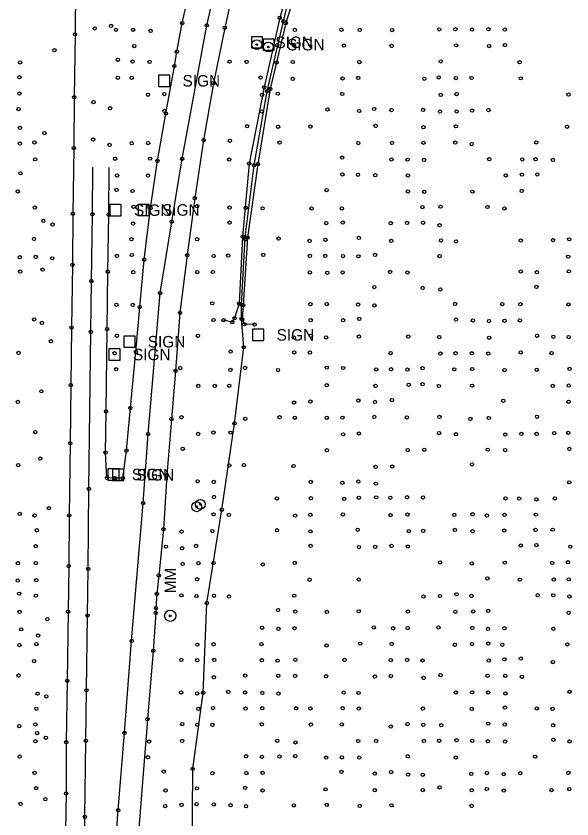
# Model space of a CAD drawing. Extents: x 20503438 to 20508873, y 7964251 to 7984667.
# Drawn here: x 20506665.9 to 20507004.5, y 7968993.7 to 7969482.5 of the extents above; entities that cross this region are included whole.
import ezdxf

# ---------------------------------------------------------------- set-up
doc = ezdxf.new("R2010")
doc.units = 0
for name, color, linetype in [('SurBreakLine', 7, 'Continuous'), ('SurConcreteSlab', 7, 'Continuous'), ('SurDrainageArrowDown', 7, 'Continuous'), ('SurEdgeRoadPaved', 7, 'Continuous'), ('SurEdgeShoulderPaved', 7, 'Continuous'), ('SurRoadPoints', 7, 'Continuous'), ('SurSurveyPoints', 7, 'Continuous')]:
    doc.layers.add(name, color=color, linetype=linetype)

msp = doc.modelspace()

# ---------------------------------------------------------------- linework, layer by layer
at = {"layer": 'SurBreakLine'}
for points in [[(20506832.21, 7969502.12), (20506826.5, 7969481.38), (20506817.03, 7969439.08), (20506807.84, 7969392.71), (20506803.9, 7969348.26), (20506801.82, 7969307.45), (20506798.99, 7969298.5), (20506797.59, 7969296.08)], [(20506702.16, 7969499.5), (20506701.8, 7969471.4), (20506701.35, 7969433), (20506701.05, 7969402.08), (20506700.54, 7969362.13), (20506700.21, 7969330.99), (20506699.71, 7969292.79), (20506699.23, 7969257.85), (20506698.88, 7969222.39), (20506698.27, 7969178.48), (20506697.94, 7969147.68), (20506697.6, 7969119.84), (20506697.1, 7969077.81), (20506696.49, 7969040.4), (20506696.36, 7969009.32), (20506695.84, 7968975.59)], [(20506836.64, 7969499.73), (20506830.12, 7969478.04), (20506820.71, 7969438.07), (20506813.24, 7969392.36), (20506806.77, 7969347.73), (20506804.25, 7969306.53), (20506803.64, 7969297.91), (20506804.98, 7969294.82)], [(20506797.59, 7969296.08), (20506792.31, 7969297.35)], [(20506811.12, 7969294.68), (20506804.98, 7969294.82)]]:
    msp.add_lwpolyline(points, dxfattribs=at)
at = {"layer": 'SurConcreteSlab'}
for points in [[(20506703.95, 7968691.74), (20506706.19, 7968726.95), (20506709.06, 7968766.95), (20506719.37, 7968892.73), (20506722.91, 7968932.79), (20506725.17, 7968961.54), (20506728.11, 7968999.01), (20506731.91, 7969046.15), (20506736.3, 7969102.11), (20506743.28, 7969186.01), (20506746.3, 7969228.05), (20506753.64, 7969313.83), (20506760.75, 7969357.29), (20506767.13, 7969395.55), (20506782.03, 7969476.8), (20506791.56, 7969518.77)], [(20506800.9, 7969511.15), (20506793, 7969475.34), (20506786.1, 7969441.66), (20506780.15, 7969406.98), (20506774.77, 7969371.56), (20506770.17, 7969336.88), (20506765.74, 7969301.81), (20506763.06, 7969266.42), (20506760.49, 7969237.14), (20506757.8, 7969202.94), (20506755.63, 7969170.13), (20506752.81, 7969141.98), (20506751.68, 7969130.72), (20506751.12, 7969122.07), (20506750.93, 7969119.19), (20506749.42, 7969096.13), (20506745.9, 7969054.41), (20506739.91, 7968977.77)]]:
    msp.add_lwpolyline(points, dxfattribs=at)
at = {"layer": 'SurDrainageArrowDown'}
msp.add_lwpolyline([(20506773.07, 7968969.37), (20506773.46, 7969024.17), (20506779.9, 7969070.59), (20506782.14, 7969125.1), (20506791.28, 7969181.93), (20506798.94, 7969234.53), (20506804.62, 7969280.81), (20506803.22, 7969298.15), (20506803.26, 7969306.77), (20506805.44, 7969347.93), (20506810.9, 7969391.61), (20506818.85, 7969436.74), (20506828.82, 7969479.38), (20506833.81, 7969500.36)], dxfattribs=at)
at = {"layer": 'SurEdgeRoadPaved'}
for points in [[(20506730.9, 7969201.09), (20506733.07, 7969218.01), (20506735.49, 7969243.95), (20506738.88, 7969278.04), (20506741.18, 7969305.34), (20506743.92, 7969334.12), (20506747.82, 7969365.54), (20506752.03, 7969394.27), (20506757.2, 7969423.22), (20506762.29, 7969452.03), (20506763.88, 7969460.71), (20506767.14, 7969478.13), (20506773.47, 7969506.9), (20506780.98, 7969539.02), (20506789.14, 7969570.88), (20506796.77, 7969597.72), (20506806.03, 7969630.34), (20506814.9, 7969658.15)], [(20506707.51, 7968969.46), (20506707.84, 7968994.97), (20506708.4, 7969041.3), (20506708.73, 7969072.04), (20506709.4, 7969117.52), (20506709.82, 7969145.94), (20506710.26, 7969194.62), (20506711.45, 7969290.23), (20506711.78, 7969321.14), (20506712.37, 7969361.85), (20506712.67, 7969390.49)]]:
    msp.add_lwpolyline(points, dxfattribs=at)
at = {"layer": 'SurEdgeShoulderPaved'}
msp.add_lwpolyline([(20506730.9, 7969201.09), (20506726.08, 7969201.22), (20506721.27, 7969201.36), (20506720.44, 7969216.77), (20506720.68, 7969241.77), (20506721.32, 7969291.9), (20506721.86, 7969326.78), (20506722.3, 7969361.49), (20506722.67, 7969390.36)], dxfattribs=at)
at = {"layer": 'SurRoadPoints'}
for points in [[(20506812.66, 7969463.04), (20506812.66, 7969463.04), (20506816.09, 7969463.04), (20506816.09, 7969469.9), (20506809.23, 7969469.9), (20506809.23, 7969463.04), (20506812.66, 7969463.04)], [(20506819.74, 7969461.62), (20506819.74, 7969461.62), (20506823.17, 7969461.62), (20506823.17, 7969468.48), (20506816.31, 7969468.48), (20506816.31, 7969461.62), (20506819.74, 7969461.62)], [(20506756.07, 7969439.61), (20506756.07, 7969439.61), (20506759.5, 7969439.61), (20506759.5, 7969446.47), (20506752.64, 7969446.47), (20506752.64, 7969439.61), (20506756.07, 7969439.61)], [(20506726.51, 7969360.89), (20506726.51, 7969360.89), (20506729.94, 7969360.89), (20506729.94, 7969367.75), (20506723.08, 7969367.75), (20506723.08, 7969360.89), (20506726.51, 7969360.89)], [(20506743.6, 7969360.98), (20506743.6, 7969360.98), (20506747.03, 7969360.98), (20506747.03, 7969367.84), (20506740.17, 7969367.84), (20506740.17, 7969360.98), (20506743.6, 7969360.98)], [(20506813.39, 7969284.96), (20506813.39, 7969284.96), (20506816.82, 7969284.96), (20506816.82, 7969291.82), (20506809.96, 7969291.82), (20506809.96, 7969284.96), (20506813.39, 7969284.96)], [(20506734.91, 7969280.81), (20506734.91, 7969280.81), (20506738.34, 7969280.81), (20506738.34, 7969287.67), (20506731.48, 7969287.67), (20506731.48, 7969280.81), (20506734.91, 7969280.81)], [(20506725.91, 7969273), (20506725.91, 7969273), (20506729.34, 7969273), (20506729.34, 7969279.86), (20506722.48, 7969279.86), (20506722.48, 7969273), (20506725.91, 7969273)], [(20506725.2, 7969199.98), (20506725.2, 7969199.98), (20506728.63, 7969199.98), (20506728.63, 7969206.84), (20506721.77, 7969206.84), (20506721.77, 7969199.98), (20506725.2, 7969199.98)], [(20506728.07, 7969199.75), (20506728.07, 7969199.75), (20506731.5, 7969199.75), (20506731.5, 7969206.61), (20506724.64, 7969206.61), (20506724.64, 7969199.75), (20506728.07, 7969199.75)]]:
    msp.add_lwpolyline(points, dxfattribs=at)
for centre, radius in [((20506812.53, 7969465), 3), ((20506812.53, 7969465), 0.5), ((20506819.55, 7969463.59), 3), ((20506819.55, 7969463.59), 0.5), ((20506775.94, 7969183.75), 3), ((20506778.11, 7969185.26), 3), ((20506775.94, 7969183.75), 0.5), ((20506778.11, 7969185.26), 0.5), ((20506759.83, 7969117.41), 3.43), ((20506759.83, 7969117.41), 0.571)]:
    msp.add_circle(centre, radius, dxfattribs=at)
at = {"layer": 'SurSurveyPoints'}
for centre in [(20506826.5, 7969481.38), (20506723.81, 7969476.43), (20506767.14, 7969478.13), (20506782.03, 7969476.8), (20506828.82, 7969479.38), (20506830.12, 7969478.04), (20506701.8, 7969471.4), (20506713.77, 7969474.95), (20506726.76, 7969474.07), (20506737.14, 7969474.07), (20506747.82, 7969473.44), (20506793, 7969475.34), (20506835.7, 7969474.06), (20506864.04, 7969474.11), (20506875.21, 7969474.01), (20506894.91, 7969473.87), (20506923.68, 7969474.34), (20506933.46, 7969474.45), (20506943.6, 7969474.2), (20506953.61, 7969474.45), (20506963.53, 7969474.19), (20506689.25, 7969461.68), (20506737.86, 7969464.17), (20506824.84, 7969464.68), (20506835.05, 7969464.96), (20506865.54, 7969464.46), (20506894.61, 7969464.29), (20506933.94, 7969464.62), (20506953.97, 7969464.18), (20506963.67, 7969464.76), (20506763.88, 7969460.71), (20506668.31, 7969454.19), (20506727.89, 7969455.86), (20506736.83, 7969454.76), (20506747.19, 7969454.57), (20506762.29, 7969452.03), (20506795.94, 7969454.68), (20506806.25, 7969454.57), (20506824.6, 7969454.15), (20506834.46, 7969454.48), (20506875.06, 7969454.43), (20506924.51, 7969454.84), (20506972.6, 7969454.36), (20506667.92, 7969445.2), (20506727.9, 7969444.92), (20506736.38, 7969444.89), (20506814.79, 7969444.98), (20506834.45, 7969444.16), (20506864.75, 7969444.48), (20506874.29, 7969444.81), (20506914.55, 7969444.32), (20506923.29, 7969445.06), (20506933.77, 7969444.71), (20506943.31, 7969444.75), (20506973.27, 7969444.55), (20506786.1, 7969441.66), (20506817.03, 7969439.08), (20506820.71, 7969438.07), (20506667.96, 7969435.25), (20506701.35, 7969433), (20506746.25, 7969434.59), (20506756.19, 7969434.97), (20506815.77, 7969434.48), (20506818.85, 7969436.74), (20506825.3, 7969435.21), (20506864.59, 7969435.02), (20506924.52, 7969434.45), (20506934.19, 7969434.98), (20507002.45, 7969434.69), (20506713.12, 7969430.07), (20506667.4, 7969425.84), (20506723.14, 7969426.31), (20506756.21, 7969424.69), (20506757.2, 7969423.22), (20506815.57, 7969424.44), (20506855.55, 7969425.63), (20506874.85, 7969424.65), (20506883.98, 7969425.89), (20506894.58, 7969425.24), (20506913.79, 7969425.29), (20506924.1, 7969424.35), (20506934.25, 7969424.43), (20506943.65, 7969424.91), (20506953.58, 7969425.25), (20506668.19, 7969414.37), (20506806.65, 7969415.39), (20506825.5, 7969415.07), (20506845.17, 7969415.21), (20506884.87, 7969415.61), (20506914.03, 7969414.75), (20506933.79, 7969415.33), (20507001.55, 7969415.04), (20506683.2, 7969411.24), (20506668.27, 7969404.83), (20506677.08, 7969405.52), (20506712.84, 7969407.23), (20506722.85, 7969404.03), (20506736.31, 7969405.04), (20506746.31, 7969405.12), (20506780.15, 7969406.98), (20506796.13, 7969406.58), (20506826.39, 7969405.42), (20506874.35, 7969405.17), (20506894.85, 7969405.21), (20506914.05, 7969405.35), (20506933.42, 7969405.45), (20506943.4, 7969404.5), (20506982.75, 7969405.5), (20506701.05, 7969402.08), (20506677.58, 7969395.24), (20506726.24, 7969395.56), (20506747.57, 7969395.66), (20506752.03, 7969394.27), (20506767.13, 7969395.55), (20506795.77, 7969395.14), (20506864.51, 7969396.35), (20506894.5, 7969395.21), (20506904.32, 7969395.04), (20506914.38, 7969394.9), (20506954.12, 7969395.27), (20506974.24, 7969395.16), (20506982.33, 7969395.26), (20506992.84, 7969394.86), (20506807.84, 7969392.71), (20506810.9, 7969391.61), (20506813.24, 7969392.36), (20506668.55, 7969386.72), (20506727.41, 7969385.43), (20506746.25, 7969385.35), (20506864.68, 7969386.02), (20506874.16, 7969385.82), (20506884.67, 7969385.53), (20506904.54, 7969385.47), (20506964.13, 7969385.47), (20506973.96, 7969385.92), (20506983.37, 7969386.04), (20506666.92, 7969375.67), (20506727.14, 7969376.61), (20506736.85, 7969375.96), (20506855.04, 7969376.54), (20506904.56, 7969375.73), (20506914.48, 7969375.46), (20506943.81, 7969375.56), (20506973.89, 7969376.02), (20506774.77, 7969371.56), (20506677.27, 7969365.85), (20506737.45, 7969366.37), (20506746.66, 7969366.25), (20506747.82, 7969365.54), (20506776.14, 7969366.67), (20506795.95, 7969365.86), (20506805.83, 7969365.72), (20506816.08, 7969365.42), (20506845.91, 7969365.35), (20506864.33, 7969365.34), (20506913.42, 7969366.19), (20506924.44, 7969366.42), (20506952.95, 7969366.23), (20506963.3, 7969365.34), (20506700.54, 7969362.13), (20506712.37, 7969361.85), (20506722.3, 7969361.49), (20506682.51, 7969357.79), (20506688.13, 7969355.5), (20506737.17, 7969356.15), (20506760.75, 7969357.29), (20506795.97, 7969356.71), (20506854.78, 7969356.47), (20506864.89, 7969356.78), (20506894.1, 7969356.38), (20506904.03, 7969356.53), (20506913.81, 7969356.62), (20506923.84, 7969355.11), (20506676.82, 7969346.79), (20506736.15, 7969346.57), (20506776.11, 7969346.59), (20506803.9, 7969348.26), (20506805.44, 7969347.93), (20506805.57, 7969346.49), (20506806.77, 7969347.73), (20506825.8, 7969347), (20506844.63, 7969345.56), (20506854.31, 7969346.27), (20506874.68, 7969347.38), (20506894.42, 7969345.56), (20506924.71, 7969345.91), (20506933.86, 7969345.27), (20506973.33, 7969345.81), (20506993, 7969346.04), (20507002.85, 7969346.56), (20506668.17, 7969335.68), (20506677.85, 7969335.87), (20506687.88, 7969334.99), (20506727.34, 7969336.49), (20506736.47, 7969337), (20506770.17, 7969336.88), (20506786.26, 7969336.4), (20506795.14, 7969336.69), (20506816.43, 7969337.07), (20506844.89, 7969336.47), (20506854.23, 7969336.44), (20506865.01, 7969336.38), (20506874.41, 7969336.21), (20506884.57, 7969337.11), (20506923.87, 7969336.32), (20507002.23, 7969336), (20506700.21, 7969330.99), (20506743.92, 7969334.12), (20506668.47, 7969326.94), (20506682.07, 7969328.1), (20506721.86, 7969326.78), (20506737.29, 7969326.54), (20506776.28, 7969326.6), (20506785.8, 7969326.65), (20506844.85, 7969326.44), (20506855.4, 7969326.22), (20506864.81, 7969326.4), (20506893.75, 7969326.75), (20506904.23, 7969326.28), (20506973.26, 7969327.03), (20506983.16, 7969326.52), (20507002.58, 7969327.07), (20506711.78, 7969321.14), (20506884.11, 7969317.47), (20506913.55, 7969316.95), (20506924.31, 7969316.08), (20506982.87, 7969317.61), (20506753.64, 7969313.83), (20506727.04, 7969306.72), (20506736.95, 7969306.66), (20506741.18, 7969305.34), (20506785.41, 7969307.6), (20506801.82, 7969307.45), (20506803.26, 7969306.77), (20506804.25, 7969306.53), (20506845.2, 7969307.03), (20506855.1, 7969307.13), (20506874.2, 7969306.86), (20506884.2, 7969306.28), (20506933.3, 7969307.23), (20506961.99, 7969307.15), (20506973.12, 7969307.08), (20507002.37, 7969306.93), (20506765.74, 7969301.81), (20506676.98, 7969297.78), (20506681.63, 7969295.7), (20506786.22, 7969297.44), (20506792.31, 7969297.35), (20506797.59, 7969296.08), (20506798.99, 7969298.5), (20506803.22, 7969298.15), (20506803.64, 7969297.91), (20506845.4, 7969297.33), (20506865.04, 7969297.28), (20506874.91, 7969298.14), (20506933.84, 7969297.68), (20506944.17, 7969297.19), (20506953.95, 7969296.78), (20506963.39, 7969296.97), (20506972.76, 7969297.19), (20506699.71, 7969292.79), (20506721.32, 7969291.9), (20506804.98, 7969294.82), (20506811.12, 7969294.68), (20506711.45, 7969290.23), (20506727.34, 7969287.87), (20506776.63, 7969287.88), (20506835.09, 7969286.72), (20506845.45, 7969287.87), (20506854.73, 7969286.88), (20506874.72, 7969287.39), (20506904.72, 7969287.35), (20506923.68, 7969287.04), (20506953.98, 7969286.67), (20506983.22, 7969287.86), (20506993.14, 7969287.27), (20507002.46, 7969287.07), (20506687.08, 7969284.53), (20506804.62, 7969280.81), (20506667.45, 7969277.38), (20506725.87, 7969277.22), (20506738.88, 7969278.04), (20506796.6, 7969278.25), (20506835.29, 7969277.72), (20506844.87, 7969277.62), (20506893.96, 7969277.34), (20506924.33, 7969276.99), (20506933.55, 7969277.22), (20506943.49, 7969277.23), (20506953.45, 7969277.05), (20506973.33, 7969277.67), (20506992.08, 7969277.34), (20506726.86, 7969267.49), (20506763.06, 7969266.42), (20506765.87, 7969268.21), (20506796.48, 7969267.11), (20506805.41, 7969268.32), (20506825.42, 7969266.97), (20506855.17, 7969268.44), (20506865.17, 7969268.24), (20506885.23, 7969267.36), (20506894.32, 7969267.47), (20506904.22, 7969267.3), (20506913.45, 7969268.08), (20506932.83, 7969267.42), (20506943.75, 7969267.61), (20506963.42, 7969266.96), (20506983.02, 7969267.18), (20507003.06, 7969267.7), (20506699.23, 7969257.85), (20506776.88, 7969257.32), (20506786.88, 7969257.36), (20506795.77, 7969257.45), (20506855.14, 7969257.77), (20506884.82, 7969257.34), (20506905.09, 7969258), (20506913.47, 7969258.31), (20506923.44, 7969257.28), (20506943.64, 7969257.47), (20506992.74, 7969257.3), (20507002.48, 7969257.57), (20506681.29, 7969254.02), (20506666.99, 7969247.63), (20506835.27, 7969247.23), (20506845.19, 7969247.76), (20506874.44, 7969248.38), (20506884.51, 7969247.55), (20506894.81, 7969248.72), (20506962.59, 7969248.31), (20507002.43, 7969247.72), (20506720.68, 7969241.77), (20506735.49, 7969243.95), (20506760.49, 7969237.14), (20506766.58, 7969238.27), (20506805.44, 7969237.36), (20506826.36, 7969238.25), (20506835.68, 7969237.96), (20506855.16, 7969237.92), (20506864.65, 7969238.01), (20506884.09, 7969238.48), (20506903.96, 7969238.17), (20506923.74, 7969238.42), (20506942.65, 7969237.23), (20506953.91, 7969237.8), (20506983.18, 7969238.52), (20506798.94, 7969234.53), (20506677.53, 7969229.22), (20506746.3, 7969228.05), (20506776.72, 7969228.09), (20506786.12, 7969228.95), (20506796.5, 7969228.87), (20506865.07, 7969227.85), (20506874.69, 7969228.36), (20506923.58, 7969228.63), (20506933.79, 7969227.88), (20506963.85, 7969227.68), (20506973.66, 7969228.13), (20506982.94, 7969228.14), (20506993.71, 7969228.6), (20507002.19, 7969228.77), (20506698.88, 7969222.39), (20506733.07, 7969218.01), (20506767.46, 7969219.06), (20506855.22, 7969218.16), (20506904.47, 7969218.22), (20506914.51, 7969218.46), (20506953.19, 7969218.51), (20506963.72, 7969218.27), (20507002.88, 7969218.99), (20506680.67, 7969213.08), (20506720.44, 7969216.77), (20506667.24, 7969209.14), (20506795.78, 7969208.91), (20506804.68, 7969209.1), (20506834.93, 7969208.57), (20506884.86, 7969208.03), (20506895.05, 7969208.24), (20506943.6, 7969209.53), (20506757.8, 7969202.94), (20506721.27, 7969201.36), (20506726.08, 7969201.22), (20506730.9, 7969201.09), (20506730.9, 7969201.09), (20506776.49, 7969199.24), (20506786.32, 7969198.92), (20506845.42, 7969198.92), (20506864.64, 7969198.36), (20506874.36, 7969199.08), (20506885.06, 7969197.83), (20507002.8, 7969198.63), (20506710.26, 7969194.62), (20506786.44, 7969189.73), (20506824.78, 7969188.84), (20506845.5, 7969188.95), (20506865.81, 7969188.57), (20506874.72, 7969189.22), (20506885.27, 7969189.51), (20506893.86, 7969189.26), (20506904.09, 7969189.57), (20506913.75, 7969189.46), (20506964.06, 7969188.87), (20506972.37, 7969188.76), (20506982.8, 7969188.24), (20506994.05, 7969188.86), (20506685.89, 7969182.91), (20506743.28, 7969186.01), (20506668.11, 7969179.45), (20506677.14, 7969178.52), (20506698.27, 7969178.48), (20506786.21, 7969179.17), (20506791.28, 7969181.93), (20506795.49, 7969178.83), (20506835.87, 7969178.36), (20506845.16, 7969178.92), (20506864.95, 7969179.14), (20506893.98, 7969178.65), (20506904.3, 7969179.01), (20506932.83, 7969178.84), (20506943.94, 7969179.19), (20506952.67, 7969178.44), (20506963.42, 7969178.79), (20506982.52, 7969178.97), (20506678.57, 7969169.46), (20506755.63, 7969170.13), (20506766.7, 7969168.63), (20506785.42, 7969168.96), (20506824.81, 7969169.48), (20506845.18, 7969168.81), (20506873.95, 7969169.74), (20506905.12, 7969168.96), (20506913.86, 7969169.03), (20506933.22, 7969169.72), (20506943.92, 7969168.9), (20506963.2, 7969169.24), (20506982.34, 7969169.66), (20506992.65, 7969169.82), (20506677.93, 7969159.77), (20506757.2, 7969159.47), (20506766.98, 7969158.56), (20506775.53, 7969159.94), (20506845.24, 7969159.92), (20506874.75, 7969159.25), (20506884.62, 7969159.3), (20506894.57, 7969159.91), (20506904.51, 7969159.55), (20506973.3, 7969160.19), (20506982.83, 7969160.46), (20507003.47, 7969159.48), (20506667.03, 7969149.4), (20506678, 7969149.5), (20506767.36, 7969148.98), (20506776.94, 7969149.47), (20506786.19, 7969149.53), (20506816.17, 7969148.65), (20506835.63, 7969149.6), (20506924.12, 7969149.88), (20506943.44, 7969149.24), (20506963.58, 7969149.74), (20506992.44, 7969149.54), (20507001.97, 7969149.98), (20506697.94, 7969147.68), (20506709.82, 7969145.94), (20506666.88, 7969138.85), (20506678.14, 7969139.07), (20506752.81, 7969141.98), (20506776.17, 7969139.64), (20506844.69, 7969139.32), (20506874.57, 7969139.46), (20506953.02, 7969140.11), (20506972.8, 7969139.39), (20506993.43, 7969139.47), (20507002.52, 7969139.58), (20506667.71, 7969130.88), (20506677.95, 7969129.65), (20506751.68, 7969130.72), (20506766.58, 7969129.85), (20506775.79, 7969129.44), (20506786.44, 7969129.58), (20506795.58, 7969129.13), (20506835.36, 7969129.64), (20506914.01, 7969129.09), (20506924.09, 7969129.44), (20506934.16, 7969130.47), (20506943.21, 7969129.52), (20506983.58, 7969129.89), (20506993.04, 7969129.86), (20507002.89, 7969129.22), (20506782.14, 7969125.1), (20506668, 7969119.8), (20506697.6, 7969119.84), (20506751.12, 7969122.07), (20506825.44, 7969120.94), (20506835.91, 7969119.99), (20506855.24, 7969119.76), (20506874.64, 7969120.12), (20506904.56, 7969119.95), (20506933.44, 7969119.84), (20506944.34, 7969120.05), (20506953.51, 7969120.4), (20507002.48, 7969119.29), (20506684.94, 7969115.37), (20506709.4, 7969117.52), (20506750.93, 7969119.19), (20506815.74, 7969110.1), (20506835.48, 7969109.82), (20506883.74, 7969110.36), (20506895.54, 7969109.79), (20506904.5, 7969109.91), (20506923.18, 7969110.3), (20506943.73, 7969110.06), (20506953.33, 7969109.46), (20506963.38, 7969109.84), (20506993.13, 7969109.55), (20506669, 7969109.15), (20506679.34, 7969105.4), (20506825.7, 7969109.41), (20506678.31, 7969100.15), (20506736.3, 7969102.11), (20506776.3, 7969099.83), (20506786.22, 7969100.09), (20506815.36, 7969100.21), (20506875.56, 7969100.44), (20506894.74, 7969100.25), (20506933.2, 7969099.78), (20506943.59, 7969100.17), (20506953.48, 7969100.49), (20506962.07, 7969099.79), (20507001.66, 7969099.94), (20506667.94, 7969099.57), (20506749.42, 7969096.13), (20506855.02, 7969099.39), (20506766.55, 7969090.52), (20506776.21, 7969090.35), (20506786.59, 7969090.53), (20506815.62, 7969090.38), (20506825.18, 7969090.08), (20506835.99, 7969090.61), (20506865.95, 7969090.59), (20506894.15, 7969090.46), (20506904.08, 7969090.53), (20506913.46, 7969090.19), (20506953.82, 7969090.13), (20506963.34, 7969090.91), (20506973.32, 7969091.37), (20506676.84, 7969089.79), (20506992.91, 7969089.19), (20506667.39, 7969081.01), (20506805.49, 7969081.02), (20506825.6, 7969080.91), (20506835.84, 7969080.78), (20506854.71, 7969080.6), (20506884.49, 7969080.44), (20506894.24, 7969080.74), (20506924.43, 7969081.28), (20506953.1, 7969080.92), (20506963.8, 7969080.9), (20506973.99, 7969080.27), (20506697.1, 7969077.81), (20506786.36, 7969079.98), (20506914.07, 7969079.63), (20506708.73, 7969072.04), (20506766.44, 7969070.72), (20506779.9, 7969070.59), (20506795.12, 7969071.04), (20506805.41, 7969070.71), (20506815.89, 7969070.5), (20506865.43, 7969070.7), (20506874.52, 7969070.41), (20506933.66, 7969070.71), (20506943.62, 7969070.82), (20506953.47, 7969070.71), (20507003.01, 7969071.12), (20506678.98, 7969069.99), (20506684.34, 7969068.31), (20506776.15, 7969070.14), (20506825.69, 7969070.02), (20506963.94, 7969070.13), (20506678.23, 7969060.83), (20506776.98, 7969060.73), (20506785.85, 7969061.23), (20506805.72, 7969060.96), (20506815.81, 7969061.17), (20506836.41, 7969061.17), (20506845.19, 7969061.01), (20506864.83, 7969061.15), (20506874.61, 7969060.9), (20506913.7, 7969060.95), (20506943.45, 7969060.71), (20506963.63, 7969061.55), (20506983.04, 7969060.97), (20506992.68, 7969060.71), (20506677.66, 7969051.32), (20506745.9, 7969054.41), (20506767.07, 7969051.48), (20506776.28, 7969051.12), (20506785.52, 7969050.96), (20506815.59, 7969051.34), (20506845.5, 7969051.22), (20506864.26, 7969051.28), (20506904.31, 7969051.44), (20506913.87, 7969051.09), (20506953.48, 7969051.75), (20506963.55, 7969051.18), (20506667.81, 7969050.3), (20506678.73, 7969046.03), (20506731.91, 7969046.15), (20506894.08, 7969049.95), (20506924.84, 7969050.78), (20506993.02, 7969050.76), (20506684.07, 7969043.19), (20506708.4, 7969041.3), (20506767, 7969041.27), (20506824.98, 7969041.32), (20506874.32, 7969041.2), (20506885.14, 7969041.24), (20506914.29, 7969041.26), (20506923.57, 7969041.32), (20506934.16, 7969041.62), (20506943.71, 7969041.36), (20506953.31, 7969041.07), (20506993.17, 7969041.93), (20506677.66, 7969041.01), (20506696.49, 7969040.4), (20506746.88, 7969040.8), (20506836.09, 7969040.34), (20506963.71, 7969040.88), (20507003.06, 7969040.92), (20506668.07, 7969031.68), (20506746.19, 7969031.27), (20506805.99, 7969031.94), (20506815.64, 7969031.55), (20506826.28, 7969031.68), (20506835.91, 7969032), (20506904.42, 7969031.95), (20506982.02, 7969031.64), (20506854.77, 7969031.14), (20506864.38, 7969031.2), (20506874.96, 7969031.14), (20506933.66, 7969031.14), (20506677.18, 7969021.8), (20506755.82, 7969022.57), (20506773.46, 7969024.17), (20506785.47, 7969021.55), (20506806.22, 7969021.67), (20506816.01, 7969021.75), (20506864.1, 7969022.38), (20506894.32, 7969022.28), (20506952.64, 7969021.62), (20506973.01, 7969021.55), (20507002.33, 7969021.75), (20506884.37, 7969021.35), (20506904.69, 7969020.72), (20506913.62, 7969020.67), (20506943.13, 7969021.17), (20506962.94, 7969021), (20506678.12, 7969012.48), (20506776.08, 7969012.37), (20506805.35, 7969012.61), (20506854.41, 7969011.77), (20506923.84, 7969012.91), (20506952.67, 7969011.97), (20507002.84, 7969011.92), (20506696.36, 7969009.32), (20506756.92, 7969011.11), (20506816.06, 7969011.08), (20506884.34, 7969011.23), (20506913.61, 7969011.29), (20506943.47, 7969011.25), (20506962.95, 7969011), (20506992.01, 7969011.3), (20506668.64, 7969002.86), (20506683.73, 7969005.76), (20506766.66, 7969002.3), (20506775.8, 7969002.82), (20506786.3, 7969002.55), (20506796.54, 7969002.05), (20506835.02, 7969001.96), (20506855.17, 7969002.31), (20506894.49, 7969002.03), (20506728.11, 7968999.01), (20506756.67, 7969001.58), (20506805.94, 7969001.46), (20506875.24, 7969001.72), (20506943.33, 7969001.7), (20506707.84, 7968994.97)]:
    msp.add_circle(centre, 1, dxfattribs=at)

# ---------------------------------------------------------------- texts
at = {"layer": 'SurRoadPoints'}
for s, rotation, p in [('SIGN', 360, (20506823.87, 7969462.97)), ('SIGN', 360, (20506830.95, 7969461.55)), ('SIGN', 360, (20506767.28, 7969439.54)), ('SIGN', 360, (20506737.72, 7969360.82)), ('SIGN', 360, (20506754.81, 7969360.91)), ('SIGN', 360, (20506824.6, 7969284.89)), ('SIGN', 360, (20506746.12, 7969280.74)), ('SIGN', 360, (20506737.12, 7969272.93)), ('SIGN', 360, (20506736.41, 7969199.91)), ('SIGN', 360, (20506739.28, 7969199.68)), ('MM', 90, (20506763.33, 7969131.12))]:
    msp.add_text(s, height=6.995, rotation=rotation, dxfattribs=at).set_placement(p)

doc.saveas('drawing.dxf')
